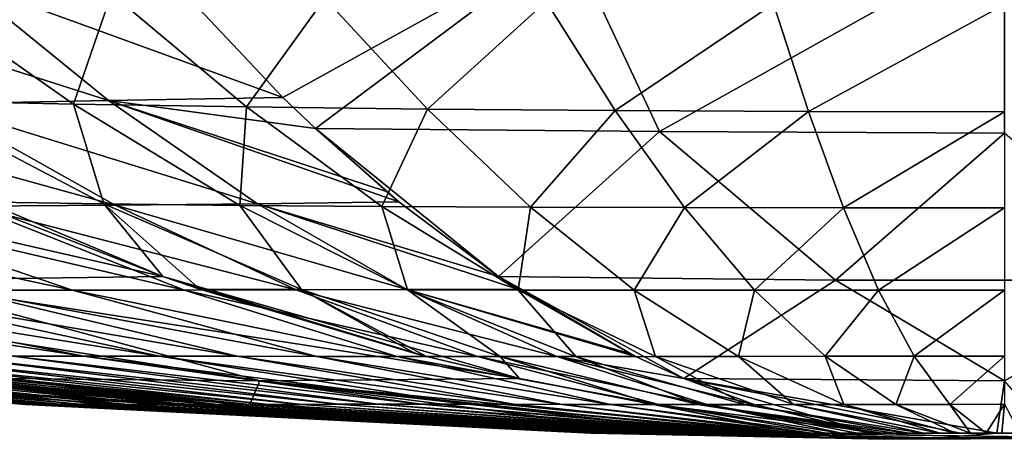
# Model space of a CAD drawing. Header units: metres. Extents: x -109 to 109, y -63 to 140.
# Tile 353 of 480: x 71.71 to 76.5, y -33.4 to -31.35. Entities that reach past the tile are written whole.
import ezdxf

# ---------------------------------------------------------------- set-up
doc = ezdxf.new("R2010")
doc.units = ezdxf.units.M
doc.layers.add('solid_502308_SW0001', color=7, linetype='CONTINUOUS')

msp = doc.modelspace()

# ---------------------------------------------------------------- linework, layer by layer
at = {"layer": 'solid_502308_SW0001'}
for points in [[(74.381363, -30.955963, 18.606911), (72.414291, -31.123236, 17.902033), (72.986809, -31.730379, 15.240985)], [(74.381363, -30.955963, 18.606911), (72.986809, -31.730379, 15.240985), (73.145134, -31.882046, 14.504848)], [(74.820137, -31.896368, 14.540658), (74.381363, -30.955963, 18.606911), (73.145134, -31.882046, 14.504848)], [(74.820137, -31.896368, 14.540658), (76.499855, -30.955753, 18.618933), (74.381363, -30.955963, 18.606911)], [(74.820137, -31.896368, 14.540658), (76.500015, -31.90353, 14.540658), (76.499855, -30.955753, 18.618933)], [(72.137726, -31.744284, 15.094455), (71.416908, -31.158575, 17.705637), (70.416389, -31.193228, 17.460819)], [(72.986809, -31.730379, 15.240985), (72.414291, -31.123236, 17.902033), (71.416908, -31.158575, 17.705637)], [(72.137726, -31.744284, 15.094455), (72.986809, -31.730379, 15.240985), (71.416908, -31.158575, 17.705637)], [(71.290802, -31.761673, 14.883788), (72.137726, -31.744284, 15.094455), (70.416389, -31.193228, 17.460819)], [(71.966431, -31.762043, -15.101315), (71.157532, -31.744665, -14.773981), (71.158905, -31.193497, -17.700811)], [(71.966431, -31.762043, -15.101315), (71.158905, -31.193497, -17.700811), (72.152565, -31.222719, -18.046902)], [(72.809708, -31.775826, -15.391773), (71.966431, -31.762043, -15.101315), (72.152565, -31.222719, -18.046902)], [(72.809708, -31.775826, -15.391773), (72.152565, -31.222719, -18.046902), (73.190155, -31.245996, -18.33297)], [(73.690361, -31.78627, -15.631844), (72.809708, -31.775826, -15.391773), (73.190155, -31.245996, -18.33297)], [(73.690361, -31.78627, -15.631844), (73.190155, -31.245996, -18.33297), (74.26796, -31.262918, -18.546373)], [(74.605225, -31.793585, -15.810926), (73.690361, -31.78627, -15.631844), (74.26796, -31.262918, -18.546373)], [(74.605225, -31.793585, -15.810926), (74.26796, -31.262918, -18.546373), (75.375946, -31.273186, -18.677942)], [(75.545761, -31.797915, -15.921333), (74.605225, -31.793585, -15.810926), (75.375946, -31.273186, -18.677942)], [(75.545761, -31.797915, -15.921333), (75.375946, -31.273186, -18.677942), (76.499985, -31.27663, -18.722507)], [(76.499969, -31.799347, -15.958733), (75.545761, -31.797915, -15.921333), (76.499985, -31.27663, -18.722507)], [(73.145134, -31.882046, 14.504848), (72.986809, -31.730379, 15.240985), (72.137726, -31.744284, 15.094455)], [(72.169891, -32.255371, 12.294621), (71.290802, -31.761673, 14.883788), (70.437744, -31.775461, 14.623077)], [(71.471382, -32.260445, 12.079312), (72.169891, -32.255371, 12.294621), (70.437744, -31.775461, 14.623077)], [(72.114517, -32.248501, -12.22294), (71.471146, -32.239109, -11.936888), (71.157532, -31.744665, -14.773981)], [(72.114517, -32.248501, -12.22294), (71.157532, -31.744665, -14.773981), (71.966431, -31.762043, -15.101315)], [(72.862793, -32.248062, 12.468795), (72.137726, -31.744284, 15.094455), (71.290802, -31.761673, 14.883788)], [(72.169891, -32.255371, 12.294621), (72.862793, -32.248062, 12.468795), (71.290802, -31.761673, 14.883788)], [(72.777321, -32.255802, -12.489247), (71.966431, -31.762043, -15.101315), (72.809708, -31.775826, -15.391773)], [(72.777321, -32.255802, -12.489247), (72.114517, -32.248501, -12.22294), (71.966431, -31.762043, -15.101315)], [(73.490936, -32.188465, 12.897332), (73.145134, -31.882046, 14.504848), (72.137726, -31.744284, 15.094455)], [(73.551559, -32.238655, 12.615598), (73.490936, -32.188465, 12.897332), (72.137726, -31.744284, 15.094455)], [(72.862793, -32.248062, 12.468795), (73.551559, -32.238655, 12.615598), (72.137726, -31.744284, 15.094455)], [(73.468834, -32.260872, -12.725581), (72.777321, -32.255802, -12.489247), (72.809708, -31.775826, -15.391773)], [(73.468834, -32.260872, -12.725581), (72.809708, -31.775826, -15.391773), (73.690361, -31.78627, -15.631844)], [(74.191574, -32.264248, -12.920934), (73.468834, -32.260872, -12.725581), (73.690361, -31.78627, -15.631844)], [(74.191574, -32.264248, -12.920934), (73.690361, -31.78627, -15.631844), (74.605225, -31.793585, -15.810926)], [(74.942924, -32.266361, -13.066669), (74.191574, -32.264248, -12.920934), (74.605225, -31.793585, -15.810926)], [(74.942924, -32.266361, -13.066669), (74.605225, -31.793585, -15.810926), (75.545761, -31.797915, -15.921333)], [(75.715721, -32.267509, -13.156522), (74.942924, -32.266361, -13.066669), (75.545761, -31.797915, -15.921333)], [(75.715721, -32.267509, -13.156522), (75.545761, -31.797915, -15.921333), (76.499969, -31.799347, -15.958733)], [(76.499947, -32.267868, -13.186961), (75.715721, -32.267509, -13.156522), (76.499969, -31.799347, -15.958733)], [(72.401711, -32.601997, -9.832627), (69.312271, -31.896368, -12.751041), (70.688423, -31.882048, -13.706614)], [(71.471146, -32.239109, -11.936888), (72.401711, -32.601997, -9.832627), (70.688423, -31.882048, -13.706614)], [(73.551559, -32.238655, 12.615598), (73.145134, -31.882046, 14.504848), (73.490936, -32.188465, 12.897332)], [(74.036125, -32.601997, 10.363689), (73.145134, -31.882046, 14.504848), (73.551559, -32.238655, 12.615598)], [(74.820137, -31.896368, 14.540658), (73.145134, -31.882046, 14.504848), (74.036125, -32.601997, 10.363689)], [(71.058685, -32.619839, -8.887911), (69.312271, -31.896368, -12.751041), (72.401711, -32.601997, -9.832627)], [(75.67794, -32.619839, 10.388808), (74.820137, -31.896368, 14.540658), (74.036125, -32.601997, 10.363689)], [(75.67794, -32.619839, 10.388808), (76.500015, -31.90353, 14.540658), (74.820137, -31.896368, 14.540658)], [(77.322075, -32.619839, 10.388808), (76.500015, -31.90353, 14.540658), (75.67794, -32.619839, 10.388808)], [(71.961502, -32.669025, 9.31617), (70.771698, -32.263828, 11.812483), (70.078041, -32.265942, 11.48869)], [(72.507042, -32.668858, 9.525093), (71.471382, -32.260445, 12.079312), (70.771698, -32.263828, 11.812483)], [(71.961502, -32.669025, 9.31617), (72.507042, -32.668858, 9.525093), (70.771698, -32.263828, 11.812483)], [(72.114517, -32.248501, -12.22294), (72.401711, -32.601997, -9.832627), (71.471146, -32.239109, -11.936888)], [(73.05114, -32.66795, 9.693686), (72.169891, -32.255371, 12.294621), (71.471382, -32.260445, 12.079312)], [(72.507042, -32.668858, 9.525093), (73.05114, -32.66795, 9.693686), (71.471382, -32.260445, 12.079312)], [(72.114517, -32.248501, -12.22294), (72.582352, -32.664646, -9.424208), (72.401711, -32.601997, -9.832627)], [(73.077118, -32.666245, -9.659822), (72.582352, -32.664646, -9.424208), (72.114517, -32.248501, -12.22294)], [(73.077118, -32.666245, -9.659822), (72.114517, -32.248501, -12.22294), (72.777321, -32.255802, -12.489247)], [(73.590401, -32.665794, 9.830064), (72.862793, -32.248062, 12.468795), (72.169891, -32.255371, 12.294621)], [(73.05114, -32.66795, 9.693686), (73.590401, -32.665794, 9.830064), (72.169891, -32.255371, 12.294621)], [(73.593376, -32.668396, -9.866385), (72.777321, -32.255802, -12.489247), (73.468834, -32.260872, -12.725581)], [(73.593376, -32.668396, -9.866385), (73.077118, -32.666245, -9.659822), (72.777321, -32.255802, -12.489247)], [(74.036125, -32.601997, 10.363689), (73.551559, -32.238655, 12.615598), (72.862793, -32.248062, 12.468795)], [(74.129349, -32.664196, 9.930305), (74.036125, -32.601997, 10.363689), (72.862793, -32.248062, 12.468795)], [(73.590401, -32.665794, 9.830064), (74.129349, -32.664196, 9.930305), (72.862793, -32.248062, 12.468795)], [(74.132469, -32.6693, -10.049742), (73.468834, -32.260872, -12.725581), (74.191574, -32.264248, -12.920934)], [(74.132469, -32.6693, -10.049742), (73.593376, -32.668396, -9.866385), (73.468834, -32.260872, -12.725581)], [(74.696434, -32.669464, -10.201327), (74.132469, -32.6693, -10.049742), (74.191574, -32.264248, -12.920934)], [(74.696434, -32.669464, -10.201327), (74.191574, -32.264248, -12.920934), (74.942924, -32.266361, -13.066669)], [(71.420158, -32.668854, 9.062706), (71.961502, -32.669025, 9.31617), (70.078041, -32.265942, 11.48869)], [(75.283173, -32.669292, -10.314424), (74.696434, -32.669464, -10.201327), (74.942924, -32.266361, -13.066669)], [(75.283173, -32.669292, -10.314424), (74.942924, -32.266361, -13.066669), (75.715721, -32.267509, -13.156522)], [(75.887001, -32.669079, -10.384158), (75.283173, -32.669292, -10.314424), (75.715721, -32.267509, -13.156522)], [(75.887001, -32.669079, -10.384158), (75.715721, -32.267509, -13.156522), (76.499947, -32.267868, -13.186961)], [(76.499924, -32.668983, -10.407783), (75.887001, -32.669079, -10.384158), (76.499947, -32.267868, -13.186961)], [(69.728554, -32.619839, -7.921515), (72.873947, -33.111244, -4.990842), (71.614609, -33.099651, -4.069648)], [(69.728554, -32.619839, -7.921515), (71.058685, -32.619839, -8.887911), (72.873947, -33.111244, -4.990842)], [(71.058685, -32.619839, -8.887911), (72.401711, -32.601997, -9.832627), (74.139236, -33.099659, -5.903819)], [(71.058685, -32.619839, -8.887911), (74.139236, -33.099659, -5.903819), (72.873947, -33.111244, -4.990842)], [(72.401711, -32.601997, -9.832627), (73.685371, -32.992245, -6.930094), (74.139236, -33.099659, -5.903819)], [(72.401711, -32.601997, -9.832627), (72.582352, -32.664646, -9.424208), (73.685371, -32.992245, -6.930094)], [(74.702835, -32.991833, 7.264867), (74.036125, -32.601997, 10.363689), (74.129349, -32.664196, 9.930305)], [(74.93972, -33.099655, 6.163929), (74.036125, -32.601997, 10.363689), (74.702835, -32.991833, 7.264867)], [(75.67794, -32.619839, 10.388808), (74.036125, -32.601997, 10.363689), (74.93972, -33.099655, 6.163929)], [(75.67794, -32.619839, 10.388808), (74.93972, -33.099655, 6.163929), (76.5, -33.111244, 6.169034)], [(77.322075, -32.619839, 10.388808), (75.67794, -32.619839, 10.388808), (76.5, -33.111244, 6.169034)], [(72.017944, -32.990658, 6.169157), (70.380554, -32.668549, 8.422831), (69.898399, -32.66864, 8.043326)], [(71.671677, -32.990837, 5.896687), (72.017944, -32.990658, 6.169157), (69.898399, -32.66864, 8.043326)], [(72.384079, -32.990837, 6.41427), (70.890488, -32.66864, 8.764102), (70.380554, -32.668549, 8.422831)], [(72.017944, -32.990658, 6.169157), (72.384079, -32.990837, 6.41427), (70.380554, -32.668549, 8.422831)], [(72.764259, -32.991329, 6.628793), (71.420158, -32.668854, 9.062706), (70.890488, -32.66864, 8.764102)], [(72.384079, -32.990837, 6.41427), (72.764259, -32.991329, 6.628793), (70.890488, -32.66864, 8.764102)], [(73.152618, -32.992023, 6.810904), (71.961502, -32.669025, 9.31617), (71.420158, -32.668854, 9.062706)], [(72.764259, -32.991329, 6.628793), (73.152618, -32.992023, 6.810904), (71.420158, -32.668854, 9.062706)], [(73.543755, -32.992729, 6.961002), (72.507042, -32.668858, 9.525093), (71.961502, -32.669025, 9.31617)], [(73.152618, -32.992023, 6.810904), (73.543755, -32.992729, 6.961002), (71.961502, -32.669025, 9.31617)], [(73.933609, -32.993179, 7.082098), (73.05114, -32.66795, 9.693686), (72.507042, -32.668858, 9.525093)], [(73.543755, -32.992729, 6.961002), (73.933609, -32.993179, 7.082098), (72.507042, -32.668858, 9.525093)], [(72.582352, -32.664646, -9.424208), (73.630852, -32.978268, -7.05339), (73.685371, -32.992245, -6.930094)], [(73.077118, -32.666245, -9.659822), (73.630852, -32.978268, -7.05339), (72.582352, -32.664646, -9.424208)], [(74.319786, -32.993034, 7.180032), (73.590401, -32.665794, 9.830064), (73.05114, -32.66795, 9.693686)], [(73.933609, -32.993179, 7.082098), (74.319786, -32.993034, 7.180032), (73.05114, -32.66795, 9.693686)], [(73.077118, -32.666245, -9.659822), (73.685371, -32.992245, -6.930094), (73.630852, -32.978268, -7.05339)], [(74.044937, -32.993446, -7.086515), (73.685371, -32.992245, -6.930094), (73.077118, -32.666245, -9.659822)], [(74.044937, -32.993446, -7.086515), (73.077118, -32.666245, -9.659822), (73.593376, -32.668396, -9.866385)], [(74.675323, -32.978271, 7.392741), (74.129349, -32.664196, 9.930305), (73.590401, -32.665794, 9.830064)], [(74.702835, -32.991833, 7.264867), (74.675323, -32.978271, 7.392741), (73.590401, -32.665794, 9.830064)], [(74.319786, -32.993034, 7.180032), (74.702835, -32.991833, 7.264867), (73.590401, -32.665794, 9.830064)], [(74.414703, -32.993587, -7.234184), (73.593376, -32.668396, -9.866385), (74.132469, -32.6693, -10.049742)], [(74.414703, -32.993587, -7.234184), (74.044937, -32.993446, -7.086515), (73.593376, -32.668396, -9.866385)], [(74.702835, -32.991833, 7.264867), (74.129349, -32.664196, 9.930305), (74.675323, -32.978271, 7.392741)], [(74.801064, -32.993137, -7.365294), (74.132469, -32.6693, -10.049742), (74.696434, -32.669464, -10.201327)], [(74.801064, -32.993137, -7.365294), (74.414703, -32.993587, -7.234184), (74.132469, -32.6693, -10.049742)], [(75.20549, -32.992432, -7.473703), (74.696434, -32.669464, -10.201327), (75.283173, -32.669292, -10.314424)], [(75.20549, -32.992432, -7.473703), (74.801064, -32.993137, -7.365294), (74.696434, -32.669464, -10.201327)], [(75.62648, -32.991737, -7.554595), (75.20549, -32.992432, -7.473703), (75.283173, -32.669292, -10.314424)], [(75.62648, -32.991737, -7.554595), (75.283173, -32.669292, -10.314424), (75.887001, -32.669079, -10.384158)], [(76.059891, -32.991245, -7.604475), (75.62648, -32.991737, -7.554595), (75.887001, -32.669079, -10.384158)], [(76.059891, -32.991245, -7.604475), (75.887001, -32.669079, -10.384158), (76.499924, -32.668983, -10.407783)], [(76.499924, -32.991066, -7.621375), (76.059891, -32.991245, -7.604475), (76.499924, -32.668983, -10.407783)], [(71.733368, -33.226707, -0.467982), (68.966255, -32.992741, -0.66049), (68.988144, -32.992035, -1.07886)], [(71.736526, -33.227142, -0.221322), (68.971558, -32.993191, -0.252295), (68.966255, -32.992741, -0.66049)], [(71.733368, -33.226707, -0.467982), (71.736526, -33.227142, -0.221322), (68.966255, -32.992741, -0.66049)], [(71.752304, -33.227375, 0.018824), (68.997749, -32.993046, 0.145232), (68.971558, -32.993191, -0.252295)], [(71.736526, -33.227142, -0.221322), (71.752304, -33.227375, 0.018824), (68.971558, -32.993191, -0.252295)], [(71.746635, -33.226219, -0.720868), (68.988144, -32.992035, -1.07886), (69.041328, -32.991337, -1.504479)], [(71.746635, -33.226219, -0.720868), (71.733368, -33.226707, -0.467982), (68.988144, -32.992035, -1.07886)], [(68.997749, -32.993046, 0.145232), (71.773109, -33.227097, 0.254878), (70.155609, -33.099655, 0.420842)], [(71.752304, -33.227375, 0.018824), (71.773109, -33.227097, 0.254878), (68.997749, -32.993046, 0.145232)], [(71.778839, -33.225788, -0.978205), (69.041328, -32.991337, -1.504479), (69.127869, -32.990849, -1.932335)], [(71.778839, -33.225788, -0.978205), (71.746635, -33.226219, -0.720868), (69.041328, -32.991337, -1.504479)], [(71.8312, -33.225498, -1.236949), (69.127869, -32.990849, -1.932335), (69.247841, -32.990669, -2.35629)], [(71.8312, -33.225498, -1.236949), (71.778839, -33.225788, -0.978205), (69.127869, -32.990849, -1.932335)], [(71.903763, -33.225395, -1.493368), (69.247841, -32.990669, -2.35629), (69.399971, -32.990849, -2.769802)], [(71.903763, -33.225395, -1.493368), (71.8312, -33.225498, -1.236949), (69.247841, -32.990669, -2.35629)], [(71.995758, -33.225498, -1.743476), (69.399971, -32.990849, -2.769802), (69.581444, -32.991337, -3.166822)], [(71.995758, -33.225498, -1.743476), (71.903763, -33.225395, -1.493368), (69.399971, -32.990849, -2.769802)], [(72.105469, -33.225788, -1.983594), (69.581444, -32.991337, -3.166822), (69.788589, -32.992035, -3.542435)], [(72.105469, -33.225788, -1.983594), (71.995758, -33.225498, -1.743476), (69.581444, -32.991337, -3.166822)], [(72.230675, -33.226219, -2.210726), (69.788589, -32.992035, -3.542435), (70.016808, -32.992741, -3.893787)], [(72.230675, -33.226219, -2.210726), (72.105469, -33.225788, -1.983594), (69.788589, -32.992035, -3.542435)], [(72.368576, -33.226707, -2.423133), (70.016808, -32.992741, -3.893787), (70.261047, -32.993191, -4.22093)], [(72.368576, -33.226707, -2.423133), (72.230675, -33.226219, -2.210726), (70.016808, -32.992741, -3.893787)], [(72.647903, -33.227367, 2.775459), (70.146042, -32.991833, 3.954184), (71.119858, -33.099651, 3.3887)], [(72.647903, -33.227367, 2.775459), (70.345154, -32.993034, 4.292286), (70.146042, -32.991833, 3.954184)], [(72.516129, -33.227139, -2.620845), (70.261047, -32.993191, -4.22093), (70.515915, -32.993046, -4.527166)], [(72.516129, -33.227139, -2.620845), (72.368576, -33.226707, -2.423133), (70.261047, -32.993191, -4.22093)], [(72.776306, -33.227139, 2.979036), (70.55764, -32.993179, 4.629319), (70.345154, -32.993034, 4.292286)], [(72.647903, -33.227367, 2.775459), (72.776306, -33.227139, 2.979036), (70.345154, -32.993034, 4.292286)], [(72.670059, -33.227371, -2.805871), (70.515915, -32.993046, -4.527166), (70.77594, -32.99184, -4.821004)], [(72.670059, -33.227371, -2.805871), (72.516129, -33.227139, -2.620845), (70.515915, -32.993046, -4.527166)], [(72.918747, -33.226704, 3.18046), (70.793304, -32.992729, 4.962699), (70.55764, -32.993179, 4.629319)], [(72.776306, -33.227139, 2.979036), (72.918747, -33.226704, 3.18046), (70.55764, -32.993179, 4.629319)], [(71.614609, -33.099651, -4.069648), (72.670059, -33.227371, -2.805871), (70.77594, -32.99184, -4.821004)], [(73.078148, -33.226215, 3.377254), (71.056938, -32.992023, 5.288324), (70.793304, -32.992729, 4.962699)], [(72.918747, -33.226704, 3.18046), (73.078148, -33.226215, 3.377254), (70.793304, -32.992729, 4.962699)], [(73.255478, -33.225784, 3.566519), (71.350159, -32.991329, 5.601406), (71.056938, -32.992023, 5.288324)], [(73.078148, -33.226215, 3.377254), (73.255478, -33.225784, 3.566519), (71.056938, -32.992023, 5.288324)], [(73.449944, -33.225494, 3.745063), (71.671677, -32.990837, 5.896687), (71.350159, -32.991329, 5.601406)], [(73.255478, -33.225784, 3.566519), (73.449944, -33.225494, 3.745063), (71.350159, -32.991329, 5.601406)], [(73.659386, -33.225391, 3.909845), (72.017944, -32.990658, 6.169157), (71.671677, -32.990837, 5.896687)], [(73.449944, -33.225494, 3.745063), (73.659386, -33.225391, 3.909845), (71.671677, -32.990837, 5.896687)], [(73.880829, -33.225494, 4.058099), (72.384079, -32.990837, 6.41427), (72.017944, -32.990658, 6.169157)], [(73.659386, -33.225391, 3.909845), (73.880829, -33.225494, 4.058099), (72.017944, -32.990658, 6.169157)], [(74.110733, -33.225788, 4.187856), (72.764259, -32.991329, 6.628793), (72.384079, -32.990837, 6.41427)], [(73.880829, -33.225494, 4.058099), (74.110733, -33.225788, 4.187856), (72.384079, -32.990837, 6.41427)], [(74.345528, -33.226219, 4.298002), (73.152618, -32.992023, 6.810904), (72.764259, -32.991329, 6.628793)], [(74.110733, -33.225788, 4.187856), (74.345528, -33.226219, 4.298002), (72.764259, -32.991329, 6.628793)], [(74.58194, -33.226707, 4.388772), (73.543755, -32.992729, 6.961002), (73.152618, -32.992023, 6.810904)], [(74.345528, -33.226219, 4.298002), (74.58194, -33.226707, 4.388772), (73.152618, -32.992023, 6.810904)], [(74.817505, -33.227139, 4.461987), (73.933609, -32.993179, 7.082098), (73.543755, -32.992729, 6.961002)], [(74.58194, -33.226707, 4.388772), (74.817505, -33.227139, 4.461987), (73.543755, -32.992729, 6.961002)], [(74.044937, -32.993446, -7.086515), (74.139236, -33.099659, -5.903819), (73.685371, -32.992245, -6.930094)], [(75.050774, -33.227371, 4.52119), (74.319786, -32.993034, 7.180032), (73.933609, -32.993179, 7.082098)], [(74.817505, -33.227139, 4.461987), (75.050774, -33.227371, 4.52119), (73.933609, -32.993179, 7.082098)], [(74.044937, -32.993446, -7.086515), (74.798798, -33.227417, -4.412505), (74.139236, -33.099659, -5.903819)], [(75.016624, -33.227692, -4.505135), (74.798798, -33.227417, -4.412505), (74.044937, -32.993446, -7.086515)], [(75.016624, -33.227692, -4.505135), (74.044937, -32.993446, -7.086515), (74.414703, -32.993587, -7.234184)], [(74.93972, -33.099655, 6.163929), (74.702835, -32.991833, 7.264867), (74.319786, -32.993034, 7.180032)], [(75.281708, -33.227093, 4.574347), (74.93972, -33.099655, 6.163929), (74.319786, -32.993034, 7.180032)], [(75.050774, -33.227371, 4.52119), (75.281708, -33.227093, 4.574347), (74.319786, -32.993034, 7.180032)], [(75.239899, -33.227459, -4.594252), (74.414703, -32.993587, -7.234184), (74.801064, -32.993137, -7.365294)], [(75.239899, -33.227459, -4.594252), (75.016624, -33.227692, -4.505135), (74.414703, -32.993587, -7.234184)], [(75.473244, -33.227028, -4.673393), (74.801064, -32.993137, -7.365294), (75.20549, -32.992432, -7.473703)], [(75.473244, -33.227028, -4.673393), (75.239899, -33.227459, -4.594252), (74.801064, -32.993137, -7.365294)], [(75.717583, -33.22654, -4.738843), (75.20549, -32.992432, -7.473703), (75.62648, -32.991737, -7.554595)], [(75.717583, -33.22654, -4.738843), (75.473244, -33.227028, -4.673393), (75.20549, -32.992432, -7.473703)], [(75.971992, -33.226109, -4.787687), (75.62648, -32.991737, -7.554595), (76.059891, -32.991245, -7.604475)], [(75.971992, -33.226109, -4.787687), (75.717583, -33.22654, -4.738843), (75.62648, -32.991737, -7.554595)], [(76.233963, -33.225819, -4.817811), (75.971992, -33.226109, -4.787687), (76.059891, -32.991245, -7.604475)], [(76.233963, -33.225819, -4.817811), (76.059891, -32.991245, -7.604475), (76.499924, -32.991066, -7.621375)], [(76.499962, -33.225716, -4.828022), (76.233963, -33.225819, -4.817811), (76.499924, -32.991066, -7.621375)], [(70.155609, -33.099655, 0.420842), (71.773109, -33.227097, 0.254878), (74.542305, -33.365822, 0.409235)], [(70.632912, -33.111244, 1.906333), (70.155609, -33.099655, 0.420842), (74.542305, -33.365822, 0.409235)], [(72.526001, -33.227093, 2.572218), (71.119858, -33.099651, 3.3887), (70.632912, -33.111244, 1.906333)], [(70.632912, -33.111244, 1.906333), (74.542305, -33.365822, 0.409235), (74.675552, -33.365822, 0.819319)], [(70.632912, -33.111244, 1.906333), (74.675552, -33.365822, 0.819319), (74.896713, -33.367046, 1.195578)], [(72.526001, -33.227093, 2.572218), (70.632912, -33.111244, 1.906333), (74.896713, -33.367046, 1.195578)], [(72.647903, -33.227367, 2.775459), (71.119858, -33.099651, 3.3887), (72.526001, -33.227093, 2.572218)], [(71.614609, -33.099651, -4.069648), (72.825684, -33.227097, -2.98461), (72.670059, -33.227371, -2.805871)], [(72.873947, -33.111244, -4.990842), (72.825684, -33.227097, -2.98461), (71.614609, -33.099651, -4.069648)], [(72.873947, -33.111244, -4.990842), (74.867508, -33.367069, -1.155364), (72.825684, -33.227097, -2.98461)], [(72.873947, -33.111244, -4.990842), (74.139236, -33.099659, -5.903819), (75.507294, -33.365826, -1.736274)], [(72.873947, -33.111244, -4.990842), (75.507294, -33.365826, -1.736274), (75.294296, -33.365681, -1.595636)], [(72.873947, -33.111244, -4.990842), (75.294296, -33.365681, -1.595636), (75.153496, -33.365829, -1.478827)], [(72.873947, -33.111244, -4.990842), (75.153496, -33.365829, -1.478827), (74.867508, -33.367069, -1.155364)], [(74.139236, -33.099659, -5.903819), (74.798798, -33.227417, -4.412505), (75.507294, -33.365826, -1.736274)], [(74.93972, -33.099655, 6.163929), (76.286224, -33.365818, 1.988559), (76.463226, -33.365681, 1.999602)], [(76.5, -33.111244, 6.169034), (74.93972, -33.099655, 6.163929), (76.463226, -33.365681, 1.999602)], [(74.93972, -33.099655, 6.163929), (75.858368, -33.367069, 1.894321), (76.286224, -33.365818, 1.988559)], [(75.281708, -33.227093, 4.574347), (75.858368, -33.367069, 1.894321), (74.93972, -33.099655, 6.163929)], [(76.5, -33.111244, 6.169034), (76.463226, -33.365681, 1.999602), (76.722725, -33.365833, 1.98757)], [(71.746635, -33.226219, -0.720868), (74.488106, -33.366833, -0.321661), (71.733368, -33.226707, -0.467982)], [(71.733368, -33.226707, -0.467982), (74.488106, -33.366833, -0.321661), (74.485077, -33.366867, -0.246415)], [(71.733368, -33.226707, -0.467982), (74.485077, -33.366867, -0.246415), (71.736526, -33.227142, -0.221322)], [(71.736526, -33.227142, -0.221322), (74.485077, -33.366867, -0.246415), (74.486671, -33.36692, -0.171896)], [(71.736526, -33.227142, -0.221322), (74.486671, -33.36692, -0.171896), (71.752304, -33.227375, 0.018824)], [(71.778839, -33.225788, -0.978205), (74.495537, -33.366798, -0.397578), (71.746635, -33.226219, -0.720868)], [(71.746635, -33.226219, -0.720868), (74.495537, -33.366798, -0.397578), (74.488106, -33.366833, -0.321661)], [(71.752304, -33.227375, 0.018824), (74.500114, -33.367043, -0.024857), (71.773109, -33.227097, 0.254878)], [(71.752304, -33.227375, 0.018824), (74.486671, -33.36692, -0.171896), (74.49218, -33.366978, -0.098213)], [(71.752304, -33.227375, 0.018824), (74.49218, -33.366978, -0.098213), (74.500114, -33.367043, -0.024857)], [(71.773109, -33.227097, 0.254878), (74.500114, -33.367043, -0.024857), (74.542305, -33.365822, 0.409235)], [(71.8312, -33.225498, -1.236949), (74.507622, -33.366776, -0.473489), (71.778839, -33.225788, -0.978205)], [(71.778839, -33.225788, -0.978205), (74.507622, -33.366776, -0.473489), (74.495537, -33.366798, -0.397578)], [(71.903763, -33.225395, -1.493368), (74.524399, -33.366756, -0.549362), (71.8312, -33.225498, -1.236949)], [(71.8312, -33.225498, -1.236949), (74.524399, -33.366756, -0.549362), (74.507622, -33.366776, -0.473489)], [(71.903763, -33.225395, -1.493368), (74.571625, -33.366756, -0.698429), (74.545731, -33.366749, -0.62446)], [(71.995758, -33.225498, -1.743476), (74.571625, -33.366756, -0.698429), (71.903763, -33.225395, -1.493368)], [(71.903763, -33.225395, -1.493368), (74.545731, -33.366749, -0.62446), (74.524399, -33.366756, -0.549362)], [(71.995758, -33.225498, -1.743476), (74.601929, -33.366768, -0.770922), (74.571625, -33.366756, -0.698429)], [(72.105469, -33.225788, -1.983594), (74.601929, -33.366768, -0.770922), (71.995758, -33.225498, -1.743476)], [(72.105469, -33.225788, -1.983594), (74.636459, -33.366795, -0.841213), (74.601929, -33.366768, -0.770922)], [(72.230675, -33.226219, -2.210726), (74.636459, -33.366795, -0.841213), (72.105469, -33.225788, -1.983594)], [(72.230675, -33.226219, -2.210726), (74.675346, -33.366829, -0.909325), (74.636459, -33.366795, -0.841213)], [(72.368576, -33.226707, -2.423133), (74.675346, -33.366829, -0.909325), (72.230675, -33.226219, -2.210726)], [(72.368576, -33.226707, -2.423133), (74.71801, -33.366867, -0.974661), (74.675346, -33.366829, -0.909325)], [(72.516129, -33.227139, -2.620845), (74.71801, -33.366867, -0.974661), (72.368576, -33.226707, -2.423133)], [(72.516129, -33.227139, -2.620845), (74.764748, -33.366924, -1.037105), (74.71801, -33.366867, -0.974661)], [(72.670059, -33.227371, -2.805871), (74.764748, -33.366924, -1.037105), (72.516129, -33.227139, -2.620845)], [(72.526001, -33.227093, 2.572218), (74.896713, -33.367046, 1.195578), (74.933846, -33.366982, 1.26028)], [(72.647903, -33.227367, 2.775459), (72.526001, -33.227093, 2.572218), (74.933846, -33.366982, 1.26028)], [(72.647903, -33.227367, 2.775459), (74.973129, -33.36692, 1.323722), (72.776306, -33.227139, 2.979036)], [(72.647903, -33.227367, 2.775459), (74.933846, -33.366982, 1.26028), (74.973129, -33.36692, 1.323722)], [(72.825684, -33.227097, -2.98461), (74.814919, -33.366982, -1.096906), (72.670059, -33.227371, -2.805871)], [(72.670059, -33.227371, -2.805871), (74.814919, -33.366982, -1.096906), (74.764748, -33.366924, -1.037105)], [(72.776306, -33.227139, 2.979036), (75.016075, -33.366871, 1.385407), (72.918747, -33.226704, 3.18046)], [(72.776306, -33.227139, 2.979036), (74.973129, -33.36692, 1.323722), (75.016075, -33.366871, 1.385407)], [(72.825684, -33.227097, -2.98461), (74.867508, -33.367069, -1.155364), (74.814919, -33.366982, -1.096906)], [(72.918747, -33.226704, 3.18046), (75.063194, -33.366837, 1.444822), (73.078148, -33.226215, 3.377254)], [(72.918747, -33.226704, 3.18046), (75.016075, -33.366871, 1.385407), (75.063194, -33.366837, 1.444822)], [(73.078148, -33.226215, 3.377254), (75.114227, -33.366798, 1.502085), (73.255478, -33.225784, 3.566519)], [(73.078148, -33.226215, 3.377254), (75.063194, -33.366837, 1.444822), (75.114227, -33.366798, 1.502085)], [(73.255478, -33.225784, 3.566519), (75.168976, -33.366776, 1.556487), (73.449944, -33.225494, 3.745063)], [(73.255478, -33.225784, 3.566519), (75.114227, -33.366798, 1.502085), (75.168976, -33.366776, 1.556487)], [(73.449944, -33.225494, 3.745063), (75.289017, -33.366749, 1.656104), (73.659386, -33.225391, 3.909845)], [(73.449944, -33.225494, 3.745063), (75.168976, -33.366776, 1.556487), (75.227432, -33.366756, 1.60799)], [(73.449944, -33.225494, 3.745063), (75.227432, -33.366756, 1.60799), (75.289017, -33.366749, 1.656104)], [(73.659386, -33.225391, 3.909845), (75.289017, -33.366749, 1.656104), (75.353531, -33.366756, 1.700534)], [(73.659386, -33.225391, 3.909845), (75.353531, -33.366756, 1.700534), (73.880829, -33.225494, 4.058099)], [(73.880829, -33.225494, 4.058099), (75.353531, -33.366756, 1.700534), (75.420624, -33.366768, 1.741114)], [(73.880829, -33.225494, 4.058099), (75.420624, -33.366768, 1.741114), (74.110733, -33.225788, 4.187856)], [(74.110733, -33.225788, 4.187856), (75.420624, -33.366768, 1.741114), (75.489716, -33.366795, 1.777384)], [(74.110733, -33.225788, 4.187856), (75.489716, -33.366795, 1.777384), (74.345528, -33.226219, 4.298002)], [(74.345528, -33.226219, 4.298002), (75.489716, -33.366795, 1.777384), (75.560905, -33.366829, 1.809305)], [(74.345528, -33.226219, 4.298002), (75.560905, -33.366829, 1.809305), (74.58194, -33.226707, 4.388772)], [(74.58194, -33.226707, 4.388772), (75.560905, -33.366829, 1.809305), (75.6334, -33.366867, 1.836762)], [(74.58194, -33.226707, 4.388772), (75.6334, -33.366867, 1.836762), (74.817505, -33.227139, 4.461987)], [(74.798798, -33.227417, -4.412505), (75.905632, -33.367088, -1.909708), (75.507294, -33.365826, -1.736274)], [(75.016624, -33.227692, -4.505135), (75.905632, -33.367088, -1.909708), (74.798798, -33.227417, -4.412505)], [(74.817505, -33.227139, 4.461987), (75.6334, -33.366867, 1.836762), (75.707329, -33.366924, 1.859513)], [(74.817505, -33.227139, 4.461987), (75.707329, -33.366924, 1.859513), (75.050774, -33.227371, 4.52119)], [(75.239899, -33.227459, -4.594252), (76.0448, -33.367233, -1.959355), (75.016624, -33.227692, -4.505135)], [(75.016624, -33.227692, -4.505135), (76.0448, -33.367233, -1.959355), (75.975449, -33.36718, -1.934498)], [(75.016624, -33.227692, -4.505135), (75.975449, -33.36718, -1.934498), (75.905632, -33.367088, -1.909708)], [(75.050774, -33.227371, 4.52119), (75.858368, -33.367069, 1.894321), (75.281708, -33.227093, 4.574347)], [(75.050774, -33.227371, 4.52119), (75.707329, -33.366924, 1.859513), (75.782326, -33.366982, 1.878152)], [(75.050774, -33.227371, 4.52119), (75.782326, -33.366982, 1.878152), (75.858368, -33.367069, 1.894321)], [(75.473244, -33.227028, -4.673393), (76.114914, -33.367188, -1.983615), (75.239899, -33.227459, -4.594252)], [(75.239899, -33.227459, -4.594252), (76.114914, -33.367188, -1.983615), (76.0448, -33.367233, -1.959355)], [(75.717583, -33.22654, -4.738843), (76.186386, -33.367065, -2.006346), (75.473244, -33.227028, -4.673393)], [(75.473244, -33.227028, -4.673393), (76.186386, -33.367065, -2.006346), (76.114914, -33.367188, -1.983615)], [(75.971992, -33.226109, -4.787687), (76.259682, -33.366943, -2.025046), (75.717583, -33.22654, -4.738843)], [(75.717583, -33.22654, -4.738843), (76.259682, -33.366943, -2.025046), (76.186386, -33.367065, -2.006346)], [(76.233963, -33.225819, -4.817811), (76.334099, -33.366825, -2.039544), (75.971992, -33.226109, -4.787687)], [(75.971992, -33.226109, -4.787687), (76.334099, -33.366825, -2.039544), (76.259682, -33.366943, -2.025046)], [(76.499962, -33.225716, -4.828022), (76.410294, -33.366749, -2.048847), (76.233963, -33.225819, -4.817811)], [(76.233963, -33.225819, -4.817811), (76.410294, -33.366749, -2.048847), (76.334099, -33.366825, -2.039544)], [(76.499962, -33.225716, -4.828022), (76.487602, -33.366734, -2.052081), (76.410294, -33.366749, -2.048847)], [(76.499962, -33.225716, -4.828022), (76.574615, -33.366749, -2.049641), (76.487602, -33.366734, -2.052081)], [(74.485077, -33.366867, -0.246415), (74.488106, -33.366833, -0.321661), (75.915771, -33.396389, 0.189632)], [(74.486671, -33.36692, -0.171896), (74.485077, -33.366867, -0.246415), (75.915771, -33.396389, 0.189632)], [(74.49218, -33.366978, -0.098213), (74.486671, -33.36692, -0.171896), (75.915771, -33.396389, 0.189632)], [(74.488106, -33.366833, -0.321661), (74.495537, -33.366798, -0.397578), (75.622124, -33.389664, -0.670717)], [(74.488106, -33.366833, -0.321661), (75.622124, -33.389664, -0.670717), (75.915771, -33.396389, 0.189632)], [(74.500114, -33.367043, -0.024857), (74.49218, -33.366978, -0.098213), (75.915771, -33.396389, 0.189632)], [(74.495537, -33.366798, -0.397578), (74.507622, -33.366776, -0.473489), (75.622124, -33.389664, -0.670717)], [(74.542305, -33.365822, 0.409235), (74.500114, -33.367043, -0.024857), (75.915771, -33.396389, 0.189632)], [(74.507622, -33.366776, -0.473489), (74.524399, -33.366756, -0.549362), (75.622124, -33.389664, -0.670717)], [(74.524399, -33.366756, -0.549362), (74.545731, -33.366749, -0.62446), (75.622124, -33.389664, -0.670717)], [(74.675552, -33.365822, 0.819319), (74.542305, -33.365822, 0.409235), (75.915771, -33.396389, 0.189632)], [(74.545731, -33.366749, -0.62446), (74.571625, -33.366756, -0.698429), (75.622124, -33.389664, -0.670717)], [(74.571625, -33.366756, -0.698429), (74.601929, -33.366768, -0.770922), (75.622124, -33.389664, -0.670717)], [(74.601929, -33.366768, -0.770922), (74.636459, -33.366795, -0.841213), (75.622124, -33.389664, -0.670717)], [(74.636459, -33.366795, -0.841213), (74.675346, -33.366829, -0.909325), (75.622124, -33.389664, -0.670717)], [(74.675346, -33.366829, -0.909325), (74.71801, -33.366867, -0.974661), (75.622124, -33.389664, -0.670717)], [(74.675552, -33.365822, 0.819319), (75.915771, -33.396389, 0.189632), (76.183907, -33.389671, 1.058321)], [(74.896713, -33.367046, 1.195578), (74.675552, -33.365822, 0.819319), (76.183907, -33.389671, 1.058321)], [(74.71801, -33.366867, -0.974661), (74.764748, -33.366924, -1.037105), (75.622124, -33.389664, -0.670717)], [(74.764748, -33.366924, -1.037105), (74.814919, -33.366982, -1.096906), (75.622124, -33.389664, -0.670717)], [(74.814919, -33.366982, -1.096906), (74.867508, -33.367069, -1.155364), (75.622124, -33.389664, -0.670717)], [(74.867508, -33.367069, -1.155364), (75.153496, -33.365829, -1.478827), (75.622124, -33.389664, -0.670717)], [(74.933846, -33.366982, 1.26028), (74.896713, -33.367046, 1.195578), (76.183907, -33.389671, 1.058321)], [(74.973129, -33.36692, 1.323722), (74.933846, -33.366982, 1.26028), (76.183907, -33.389671, 1.058321)], [(75.016075, -33.366871, 1.385407), (74.973129, -33.36692, 1.323722), (76.183907, -33.389671, 1.058321)], [(75.063194, -33.366837, 1.444822), (75.016075, -33.366871, 1.385407), (76.183907, -33.389671, 1.058321)], [(75.114227, -33.366798, 1.502085), (75.063194, -33.366837, 1.444822), (76.183907, -33.389671, 1.058321)], [(75.114227, -33.366798, 1.502085), (76.183907, -33.389671, 1.058321), (76.463226, -33.365681, 1.999602)], [(75.168976, -33.366776, 1.556487), (75.114227, -33.366798, 1.502085), (76.463226, -33.365681, 1.999602)], [(75.153496, -33.365829, -1.478827), (75.294296, -33.365681, -1.595636), (75.622124, -33.389664, -0.670717)], [(75.227432, -33.366756, 1.60799), (75.168976, -33.366776, 1.556487), (76.463226, -33.365681, 1.999602)], [(75.289017, -33.366749, 1.656104), (75.227432, -33.366756, 1.60799), (76.463226, -33.365681, 1.999602)], [(75.353531, -33.366756, 1.700534), (75.289017, -33.366749, 1.656104), (76.463226, -33.365681, 1.999602)], [(75.294296, -33.365681, -1.595636), (76.574615, -33.366749, -2.049641), (76.882744, -33.386898, -1.11301)], [(75.294296, -33.365681, -1.595636), (75.507294, -33.365826, -1.736274), (76.574615, -33.366749, -2.049641)], [(75.622124, -33.389664, -0.670717), (75.294296, -33.365681, -1.595636), (76.882744, -33.386898, -1.11301)], [(75.420624, -33.366768, 1.741114), (75.353531, -33.366756, 1.700534), (76.463226, -33.365681, 1.999602)], [(75.489716, -33.366795, 1.777384), (75.420624, -33.366768, 1.741114), (76.463226, -33.365681, 1.999602)], [(75.560905, -33.366829, 1.809305), (75.489716, -33.366795, 1.777384), (76.463226, -33.365681, 1.999602)], [(75.507294, -33.365826, -1.736274), (76.487602, -33.366734, -2.052081), (76.574615, -33.366749, -2.049641)], [(75.507294, -33.365826, -1.736274), (76.410294, -33.366749, -2.048847), (76.487602, -33.366734, -2.052081)], [(75.507294, -33.365826, -1.736274), (75.905632, -33.367088, -1.909708), (76.410294, -33.366749, -2.048847)], [(75.6334, -33.366867, 1.836762), (75.560905, -33.366829, 1.809305), (76.463226, -33.365681, 1.999602)], [(75.707329, -33.366924, 1.859513), (75.6334, -33.366867, 1.836762), (76.463226, -33.365681, 1.999602)], [(75.782326, -33.366982, 1.878152), (75.707329, -33.366924, 1.859513), (76.463226, -33.365681, 1.999602)], [(75.858368, -33.367069, 1.894321), (75.782326, -33.366982, 1.878152), (76.463226, -33.365681, 1.999602)], [(76.286224, -33.365818, 1.988559), (75.858368, -33.367069, 1.894321), (76.463226, -33.365681, 1.999602)], [(75.905632, -33.367088, -1.909708), (76.334099, -33.366825, -2.039544), (76.410294, -33.366749, -2.048847)], [(75.905632, -33.367088, -1.909708), (76.259682, -33.366943, -2.025046), (76.334099, -33.366825, -2.039544)], [(75.905632, -33.367088, -1.909708), (76.186386, -33.367065, -2.006346), (76.259682, -33.366943, -2.025046)], [(75.905632, -33.367088, -1.909708), (75.975449, -33.36718, -1.934498), (76.186386, -33.367065, -2.006346)], [(75.975449, -33.36718, -1.934498), (76.0448, -33.367233, -1.959355), (76.186386, -33.367065, -2.006346)], [(76.0448, -33.367233, -1.959355), (76.114914, -33.367188, -1.983615), (76.186386, -33.367065, -2.006346)], [(76.463226, -33.365681, 1.999602), (76.183907, -33.389671, 1.058321), (77.463837, -33.386902, 0.675615)], [(76.463226, -33.365681, 1.999602), (77.463837, -33.386902, 0.675615), (77.765366, -33.366749, 1.614172)], [(77.70372, -33.366734, 1.661997), (76.463226, -33.365681, 1.999602), (77.765366, -33.366749, 1.614172)], [(77.70372, -33.366734, 1.661997), (76.722725, -33.365833, 1.98757), (76.463226, -33.365681, 1.999602)], [(75.622124, -33.389664, -0.670717), (76.882744, -33.386898, -1.11301), (77.17514, -33.391232, -0.219324)], [(75.915771, -33.396389, 0.189632), (75.622124, -33.389664, -0.670717), (77.17514, -33.391232, -0.219324)], [(76.183907, -33.389671, 1.058321), (75.915771, -33.396389, 0.189632), (77.17514, -33.391232, -0.219324)], [(76.183907, -33.389671, 1.058321), (77.17514, -33.391232, -0.219324), (77.463837, -33.386902, 0.675615)]]:
    msp.add_3dface(points, dxfattribs=at)

doc.saveas('drawing.dxf')
